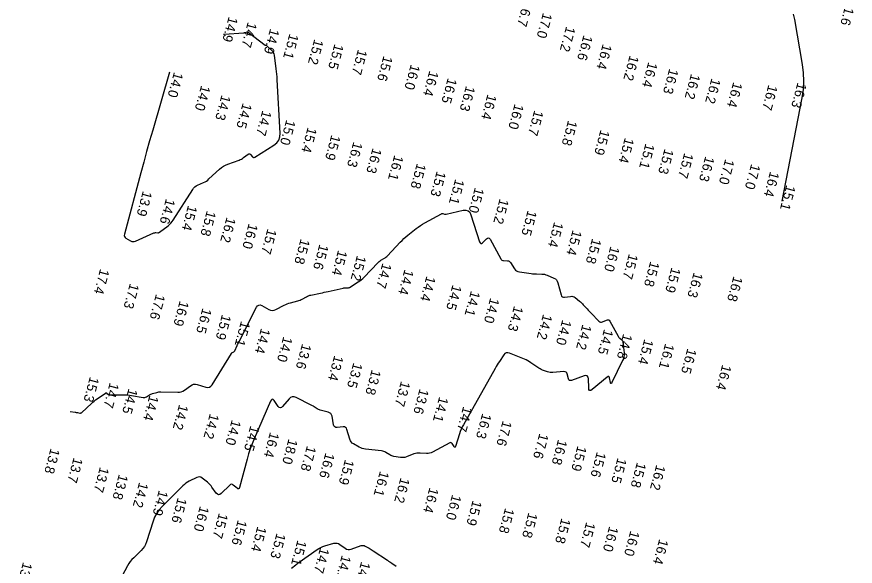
# Model space of a CAD drawing. Extents: x 988130 to 1132882, y 654656 to 841453.
# Drawn here: x 1054303.1 to 1054735, y 754748.5 to 755031.7 of the extents above; entities that cross this region are included whole.
import ezdxf

# ---------------------------------------------------------------- set-up
doc = ezdxf.new("R2010")
doc.units = 0
doc.layers.add('V-TOPO-MAJR', color=7, linetype='Continuous')
doc.layers.add('V-TOPO-SOUN', color=7, linetype='Continuous')

msp = doc.modelspace()

# ---------------------------------------------------------------- linework, layer by layer
at = {"layer": 'V-TOPO-MAJR'}
for points in [[(1054697.45, 754936.66), (1054707.67, 754989.9), (1054708.3, 754994.21), (1054708.54, 754998.51), (1054708.38, 755002.82), (1054707.83, 755007.14), (1054703.83, 755030.26), (1054703.58, 755031.65), (1054703.29, 755033.03)], [(1054381.79, 755003.09), (1054373.08, 754973.25), (1054371.5, 754967.78), (1054369.96, 754962.29), (1054368.44, 754956.8), (1054366.95, 754951.3), (1054358.5, 754919.61), (1054358.41, 754918.99), (1054358.53, 754918.44), (1054358.83, 754917.97), (1054359.33, 754917.58), (1054361.71, 754916.18), (1054362.31, 754915.91), (1054362.91, 754915.8), (1054363.53, 754915.84), (1054364.16, 754916.04), (1054373.72, 754920.23), (1054373.96, 754920.32), (1054374.21, 754920.38), (1054374.46, 754920.42), (1054374.71, 754920.42), (1054375.75, 754920.37), (1054376, 754920.38), (1054376.24, 754920.43), (1054376.46, 754920.52), (1054376.67, 754920.66), (1054381.05, 754923.99), (1054381.81, 754924.62), (1054382.51, 754925.32), (1054383.14, 754926.08), (1054383.71, 754926.89), (1054393.7, 754942.73), (1054394.19, 754943.41), (1054394.77, 754943.98), (1054395.43, 754944.47), (1054396.17, 754944.85), (1054399.29, 754946.22), (1054400.05, 754946.59), (1054400.77, 754947.02), (1054401.45, 754947.51), (1054402.09, 754948.06), (1054407.53, 754953.1), (1054408.48, 754953.91), (1054409.5, 754954.6), (1054410.58, 754955.19), (1054411.73, 754955.68), (1054417.6, 754957.84), (1054418.19, 754958.08), (1054418.76, 754958.36), (1054419.31, 754958.69), (1054419.84, 754959.06), (1054422.3, 754960.9), (1054422.61, 754961.07), (1054422.9, 754961.11), (1054423.18, 754961.01), (1054423.45, 754960.77), (1054424.48, 754959.55), (1054424.75, 754959.31), (1054425.03, 754959.2), (1054425.34, 754959.22), (1054425.67, 754959.36), (1054435.46, 754965.43), (1054436.97, 754966.63), (1054438.02, 754968.07), (1054438.61, 754969.76), (1054438.73, 754971.69), (1054437.24, 754999.23), (1054437.15, 755000.64), (1054437.04, 755002.04), (1054436.89, 755003.44), (1054436.72, 755004.84), (1054435.78, 755011.9), (1054435.64, 755012.54), (1054435.41, 755013.13), (1054435.07, 755013.67), (1054434.63, 755014.15), (1054431.8, 755016.83), (1054431.75, 755016.87), (1054431.7, 755016.89), (1054431.64, 755016.9), (1054431.58, 755016.88), (1054431.33, 755016.8), (1054431.27, 755016.79), (1054431.21, 755016.79), (1054431.16, 755016.81), (1054431.1, 755016.84), (1054422.27, 755023.51), (1054422.1, 755023.61), (1054421.92, 755023.67), (1054421.74, 755023.68), (1054421.54, 755023.65), (1054420.75, 755023.42), (1054420.55, 755023.37), (1054420.34, 755023.33), (1054420.14, 755023.3), (1054419.94, 755023.27), (1054410.12, 755022.55), (1054410.08, 755022.55), (1054410.03, 755022.55), (1054409.99, 755022.55), (1054409.94, 755022.55), (1054409.76, 755022.57), (1054409.71, 755022.57), (1054409.67, 755022.56), (1054409.63, 755022.55), (1054409.58, 755022.54)], [(1054330.52, 754828.32), (1054333.09, 754827.88), (1054333.4, 754827.83), (1054333.71, 754827.78), (1054334.02, 754827.72), (1054334.33, 754827.67), (1054335.57, 754827.46), (1054335.87, 754827.44), (1054336.15, 754827.48), (1054336.41, 754827.6), (1054336.65, 754827.78), (1054341.48, 754832.32), (1054342.19, 754832.97), (1054342.92, 754833.58), (1054343.68, 754834.17), (1054344.46, 754834.73), (1054348.84, 754837.77), (1054349.02, 754837.86), (1054349.19, 754837.88), (1054349.35, 754837.84), (1054349.51, 754837.72), (1054350.14, 754837.13), (1054350.31, 754837), (1054350.49, 754836.91), (1054350.69, 754836.85), (1054350.89, 754836.84), (1054357.61, 754836.9), (1054358.77, 754836.88), (1054359.92, 754836.81), (1054361.07, 754836.69), (1054362.22, 754836.52), (1054368.17, 754835.48), (1054368.61, 754835.44), (1054369.04, 754835.48), (1054369.45, 754835.6), (1054369.85, 754835.8), (1054371.41, 754836.76), (1054371.8, 754836.98), (1054372.21, 754837.18), (1054372.63, 754837.35), (1054373.06, 754837.49), (1054375.23, 754838.1), (1054375.74, 754838.23), (1054376.26, 754838.31), (1054376.78, 754838.36), (1054377.3, 754838.37), (1054385.99, 754838.16), (1054386.93, 754838.22), (1054387.82, 754838.42), (1054388.67, 754838.76), (1054389.47, 754839.26), (1054392.57, 754841.53), (1054393.36, 754842), (1054394.19, 754842.25), (1054395.06, 754842.29), (1054395.97, 754842.12), (1054400.41, 754840.8), (1054401.4, 754840.65), (1054402.27, 754840.8), (1054403.02, 754841.27), (1054403.66, 754842.04), (1054413.64, 754858.2), (1054413.75, 754858.35), (1054413.87, 754858.48), (1054414.01, 754858.6), (1054414.17, 754858.69), (1054414.85, 754859.03), (1054415.01, 754859.12), (1054415.14, 754859.24), (1054415.26, 754859.37), (1054415.35, 754859.53), (1054416.62, 754862.27), (1054416.86, 754862.78), (1054417.1, 754863.29), (1054417.35, 754863.8), (1054417.6, 754864.3), (1054426.54, 754881.97), (1054427.06, 754882.71), (1054427.69, 754883.1), (1054428.43, 754883.13), (1054429.27, 754882.82), (1054432.89, 754880.86), (1054433.79, 754880.49), (1054434.7, 754880.36), (1054435.61, 754880.47), (1054436.52, 754880.82), (1054440.86, 754883.03), (1054441.63, 754883.4), (1054442.42, 754883.73), (1054443.23, 754884.01), (1054444.05, 754884.25), (1054447.84, 754885.25), (1054448.43, 754885.42), (1054449.01, 754885.64), (1054449.57, 754885.89), (1054450.11, 754886.18), (1054452.26, 754887.41), (1054452.81, 754887.69), (1054453.37, 754887.93), (1054453.96, 754888.12), (1054454.55, 754888.26), (1054459.47, 754889.24), (1054460.49, 754889.45), (1054461.51, 754889.66), (1054462.53, 754889.88), (1054463.55, 754890.11), (1054471.29, 754891.84), (1054471.57, 754891.89), (1054471.84, 754891.93), (1054472.12, 754891.95), (1054472.4, 754891.95), (1054473.51, 754891.93), (1054473.79, 754891.95), (1054474.05, 754892), (1054474.3, 754892.09), (1054474.54, 754892.22), (1054478.98, 754895.04), (1054479.78, 754895.58), (1054480.54, 754896.17), (1054481.27, 754896.8), (1054481.96, 754897.48), (1054489.08, 754904.9), (1054489.45, 754905.26), (1054489.83, 754905.59), (1054490.24, 754905.89), (1054490.67, 754906.17), (1054492.44, 754907.22), (1054492.87, 754907.49), (1054493.27, 754907.8), (1054493.66, 754908.13), (1054494.02, 754908.48), (1054500.61, 754915.44), (1054501.55, 754916.4), (1054502.53, 754917.34), (1054503.54, 754918.24), (1054504.58, 754919.1), (1054508.81, 754922.5), (1054509.88, 754923.32), (1054510.99, 754924.1), (1054512.13, 754924.82), (1054513.3, 754925.49), (1054521.86, 754930.15), (1054522.05, 754930.23), (1054522.24, 754930.27), (1054522.43, 754930.27), (1054522.63, 754930.23), (1054523.44, 754929.99), (1054523.64, 754929.94), (1054523.85, 754929.92), (1054524.05, 754929.93), (1054524.26, 754929.96), (1054533.04, 754931.93), (1054534.44, 754932.05), (1054535.57, 754931.7), (1054536.44, 754930.89), (1054537.05, 754929.63), (1054541.49, 754915.63), (1054541.75, 754915.08), (1054542.08, 754914.83), (1054542.5, 754914.89), (1054542.99, 754915.24), (1054545.12, 754917.26), (1054545.63, 754917.62), (1054546.09, 754917.7), (1054546.51, 754917.49), (1054546.89, 754916.99), (1054552.39, 754906.96), (1054552.67, 754906.57), (1054553, 754906.28), (1054553.41, 754906.1), (1054553.88, 754906.02), (1054555.88, 754905.92), (1054556.35, 754905.84), (1054556.76, 754905.67), (1054557.12, 754905.39), (1054557.42, 754905.02), (1054559.51, 754901.74), (1054559.99, 754901.13), (1054560.57, 754900.66), (1054561.23, 754900.33), (1054562, 754900.15), (1054568.04, 754899.35), (1054568.74, 754899.26), (1054569.44, 754899.2), (1054570.14, 754899.16), (1054570.84, 754899.14), (1054573.65, 754899.09), (1054574.34, 754899.04), (1054575.02, 754898.93), (1054575.69, 754898.75), (1054576.34, 754898.5), (1054579.81, 754896.98), (1054580.54, 754896.58), (1054581.12, 754896.05), (1054581.55, 754895.39), (1054581.85, 754894.62), (1054583.51, 754888.32), (1054583.76, 754887.71), (1054584.15, 754887.31), (1054584.67, 754887.11), (1054585.33, 754887.12), (1054588.3, 754887.58), (1054588.97, 754887.62), (1054589.6, 754887.52), (1054590.2, 754887.28), (1054590.76, 754886.91), (1054592.92, 754885.14), (1054593.46, 754884.69), (1054593.97, 754884.22), (1054594.47, 754883.74), (1054594.95, 754883.23), (1054596.95, 754881.07), (1054597.44, 754880.54), (1054597.93, 754880.01), (1054598.43, 754879.48), (1054598.93, 754878.96), (1054602.96, 754874.74), (1054603.37, 754874.41), (1054603.82, 754874.23), (1054604.31, 754874.23), (1054604.82, 754874.39), (1054606.94, 754875.35), (1054607.43, 754875.5), (1054607.87, 754875.46), (1054608.24, 754875.23), (1054608.55, 754874.81), (1054612.84, 754867.01), (1054613.02, 754866.73), (1054613.22, 754866.46), (1054613.45, 754866.22), (1054613.71, 754866), (1054614.78, 754865.15), (1054615.02, 754864.92), (1054615.2, 754864.67), (1054615.32, 754864.38), (1054615.38, 754864.05), (1054615.93, 754858.44), (1054615.97, 754857.4), (1054615.86, 754856.39), (1054615.61, 754855.41), (1054615.21, 754854.45), (1054609.65, 754843.12), (1054609.41, 754842.72), (1054609.2, 754842.61), (1054609.03, 754842.78), (1054608.9, 754843.22), (1054608.46, 754845.58), (1054608.31, 754846.05), (1054608.06, 754846.28), (1054607.73, 754846.26), (1054607.31, 754846), (1054599.54, 754839.63), (1054598.76, 754839.14), (1054598.2, 754839.12), (1054597.85, 754839.56), (1054597.71, 754840.46), (1054597.57, 754845.02), (1054597.41, 754845.97), (1054596.99, 754846.54), (1054596.3, 754846.73), (1054595.36, 754846.55), (1054588.87, 754844.28), (1054588.31, 754844.17), (1054587.86, 754844.27), (1054587.53, 754844.59), (1054587.3, 754845.11), (1054586.62, 754847.63), (1054586.4, 754848.18), (1054586.05, 754848.55), (1054585.58, 754848.76), (1054584.98, 754848.79), (1054579.25, 754848.35), (1054578.56, 754848.33), (1054577.88, 754848.39), (1054577.21, 754848.51), (1054576.55, 754848.7), (1054573.93, 754849.61), (1054573.28, 754849.86), (1054572.66, 754850.15), (1054572.06, 754850.49), (1054571.48, 754850.86), (1054567.92, 754853.37), (1054567.13, 754853.9), (1054566.3, 754854.37), (1054565.46, 754854.81), (1054564.58, 754855.19), (1054556.94, 754858.31), (1054556.04, 754858.54), (1054555.24, 754858.46), (1054554.53, 754858.07), (1054553.92, 754857.37), (1054551.68, 754853.96), (1054551.12, 754853.1), (1054550.58, 754852.23), (1054550.06, 754851.35), (1054549.55, 754850.47), (1054533.18, 754821.42), (1054532.58, 754820.28), (1054532.04, 754819.12), (1054531.55, 754817.93), (1054531.13, 754816.72), (1054529.04, 754810.2), (1054528.89, 754809.88), (1054528.72, 754809.76), (1054528.53, 754809.84), (1054528.32, 754810.13), (1054527.45, 754811.68), (1054527.21, 754812), (1054526.92, 754812.16), (1054526.59, 754812.18), (1054526.22, 754812.04), (1054517.23, 754807.28), (1054516.49, 754806.95), (1054515.72, 754806.73), (1054514.94, 754806.62), (1054514.13, 754806.62), (1054510.84, 754806.84), (1054510.02, 754806.85), (1054509.22, 754806.78), (1054508.43, 754806.61), (1054507.66, 754806.35), (1054503.8, 754804.85), (1054503.07, 754804.61), (1054502.32, 754804.48), (1054501.57, 754804.45), (1054500.81, 754804.51), (1054497.37, 754805.02), (1054496.79, 754805.14), (1054496.24, 754805.31), (1054495.7, 754805.54), (1054495.19, 754805.84), (1054493.18, 754807.12), (1054492.67, 754807.41), (1054492.13, 754807.64), (1054491.57, 754807.8), (1054490.99, 754807.9), (1054482.69, 754808.82), (1054481.86, 754808.95), (1054481.05, 754809.17), (1054480.27, 754809.46), (1054479.52, 754809.84), (1054476.57, 754811.5), (1054475.89, 754811.97), (1054475.34, 754812.53), (1054474.92, 754813.2), (1054474.62, 754813.96), (1054473.18, 754818.94), (1054472.89, 754819.58), (1054472.46, 754820.03), (1054471.9, 754820.27), (1054471.19, 754820.3), (1054468.09, 754820.04), (1054467.4, 754820.07), (1054466.86, 754820.32), (1054466.48, 754820.77), (1054466.26, 754821.43), (1054465.47, 754825.76), (1054465.23, 754826.52), (1054464.82, 754827.13), (1054464.25, 754827.58), (1054463.5, 754827.88), (1054459.43, 754828.95), (1054459, 754829.09), (1054458.58, 754829.25), (1054458.17, 754829.45), (1054457.78, 754829.68), (1054456.24, 754830.67), (1054455.85, 754830.91), (1054455.46, 754831.14), (1054455.06, 754831.37), (1054454.66, 754831.58), (1054446.97, 754835.48), (1054445.96, 754835.83), (1054445.02, 754835.83), (1054444.16, 754835.47), (1054443.37, 754834.75), (1054440.02, 754830.77), (1054439.44, 754830.25), (1054438.87, 754830.09), (1054438.31, 754830.29), (1054437.77, 754830.86), (1054435.63, 754833.83), (1054435.12, 754834.38), (1054434.65, 754834.53), (1054434.22, 754834.28), (1054433.83, 754833.64), (1054425.3, 754814.08), (1054424.25, 754811.55), (1054423.3, 754808.98), (1054422.46, 754806.39), (1054421.71, 754803.75), (1054417.83, 754789.07), (1054417.63, 754788.59), (1054417.35, 754788.36), (1054416.99, 754788.39), (1054416.55, 754788.67), (1054414.63, 754790.33), (1054414.16, 754790.63), (1054413.69, 754790.72), (1054413.23, 754790.61), (1054412.77, 754790.27), (1054408.28, 754785.94), (1054407.63, 754785.47), (1054407.01, 754785.35), (1054406.43, 754785.58), (1054405.87, 754786.16), (1054403.64, 754789.31), (1054403.13, 754789.99), (1054402.57, 754790.62), (1054401.96, 754791.22), (1054401.31, 754791.77), (1054398.63, 754793.9), (1054397.95, 754794.32), (1054397.25, 754794.51), (1054396.52, 754794.47), (1054395.76, 754794.2), (1054391.9, 754792.28), (1054391.02, 754791.8), (1054390.19, 754791.25), (1054389.41, 754790.64), (1054388.67, 754789.96), (1054377.95, 754779.32), (1054376.43, 754777.62), (1054375.15, 754775.78), (1054374.1, 754773.79), (1054373.29, 754771.66), (1054369.93, 754761.01), (1054369.46, 754759.78), (1054368.84, 754758.63), (1054368.08, 754757.58), (1054367.19, 754756.61), (1054363.32, 754752.91), (1054362.39, 754751.96), (1054361.55, 754750.94), (1054360.79, 754749.85), (1054360.12, 754748.71), (1054351.82, 754733.2)], [(1054444.54, 754747.44), (1054446.76, 754749.24), (1054447.19, 754749.59), (1054447.62, 754749.92), (1054448.06, 754750.25), (1054448.5, 754750.57), (1054457.76, 754757.1), (1054458.69, 754757.69), (1054459.66, 754758.21), (1054460.67, 754758.64), (1054461.72, 754758.98), (1054466.48, 754760.32), (1054467.29, 754760.46), (1054468.07, 754760.41), (1054468.81, 754760.18), (1054469.52, 754759.76), (1054472.3, 754757.73), (1054473.01, 754757.32), (1054473.75, 754757.11), (1054474.52, 754757.1), (1054475.31, 754757.29), (1054480.49, 754759.11), (1054481.04, 754759.24), (1054481.57, 754759.25), (1054482.1, 754759.14), (1054482.61, 754758.91), (1054484.63, 754757.74), (1054485.13, 754757.44), (1054485.63, 754757.14), (1054486.12, 754756.83), (1054486.61, 754756.51), (1054494.08, 754751.56), (1054494.64, 754751.18), (1054495.19, 754750.81), (1054495.74, 754750.42), (1054496.28, 754750.03), (1054498.45, 754748.46)]]:
    msp.add_lwpolyline(points, dxfattribs=at)

# ---------------------------------------------------------------- texts
at = {"layer": 'V-TOPO-SOUN'}
for s, p in [('16.7 ', (1054564.09, 755039.9)), ('11.6 ', (1054730.65, 755040.52)), ('17.0 ', (1054574.21, 755033.96)), ('14.9 ', (1054412.29, 755031.99)), ('14.7 ', (1054422.11, 755029.18)), ('14.9 ', (1054433.65, 755025.8)), ('17.2 ', (1054586.15, 755026.99)), ('15.1 ', (1054443.6, 755023.2)), ('15.2 ', (1054456.38, 755020.33)), ('16.6 ', (1054595.08, 755022.46)), ('15.5 ', (1054466.79, 755017.92)), ('16.4 ', (1054605, 755017.87)), ('15.7 ', (1054478.89, 755015.11)), ('15.6 ', (1054492.05, 755011.79)), ('16.2 ', (1054618.89, 755012.03)), ('16.0 ', (1054506.12, 755007.39)), ('16.4 ', (1054628.47, 755008.58)), ('14.0 ', (1054384.1, 755003.4)), ('16.4 ', (1054515.68, 755004.09)), ('16.3 ', (1054639.29, 755005.19)), ('16.5 ', (1054525.16, 755000.36)), ('16.2 ', (1054650.49, 755002.51)), ('16.2 ', (1054661.02, 755000.21)), ('14.0 ', (1054398.09, 754996.56)), ('16.3 ', (1054534.55, 754996.31)), ('16.4 ', (1054672.24, 754998.25)), ('16.7 ', (1054690.34, 754996.84)), ('16.3 ', (1054705.35, 754998.02)), ('14.3 ', (1054408.61, 754991.64)), ('16.4 ', (1054545.62, 754991.97)), ('14.5 ', (1054419.51, 754987.43)), ('16.0 ', (1054559.6, 754987.01)), ('14.7 ', (1054429.64, 754983.66)), ('15.7 ', (1054569.73, 754983.72)), ('15.0 ', (1054441.97, 754978.86)), ('15.8 ', (1054587.14, 754978.53)), ('15.4 ', (1054452.98, 754974.95)), ('15.9 ', (1054603.85, 754973.68)), ('15.9 ', (1054465.19, 754971.04)), ('15.4 ', (1054616.38, 754969.57)), ('16.3 ', (1054476.54, 754967.45)), ('16.3 ', (1054486.43, 754964.27)), ('15.1 ', (1054627, 754966.59)), ('15.3 ', (1054636.82, 754963.88)), ('16.1 ', (1054497.62, 754960.6)), ('15.7 ', (1054647.01, 754961.74)), ('16.3 ', (1054657.84, 754960.02)), ('15.8 ', (1054509.24, 754956.37)), ('17.0 ', (1054668.09, 754958.57)), ('17.0 ', (1054681.48, 754956.06)), ('15.3 ', (1054519.48, 754952.35)), ('16.4 ', (1054691.22, 754952.19)), ('15.1 ', (1054528.98, 754948.27)), ('13.9 ', (1054368.08, 754942.17)), ('15.0 ', (1054539.12, 754943.89)), ('15.1 ', (1054699.58, 754945.21)), ('14.6 ', (1054379.97, 754938.18)), ('15.2 ', (1054551.89, 754938.18)), ('15.4 ', (1054391.35, 754934.76)), ('15.8 ', (1054401, 754931.93)), ('15.5 ', (1054566.33, 754932.17)), ('16.2 ', (1054411.21, 754928.62)), ('16.0 ', (1054422.59, 754925.39)), ('15.4 ', (1054579.97, 754926.17)), ('15.7 ', (1054432.27, 754922.67)), ('15.4 ', (1054589.5, 754922.02)), ('15.8 ', (1054449.38, 754917.47)), ('15.8 ', (1054599.53, 754917.69)), ('15.6 ', (1054459.03, 754914.67)), ('16.0 ', (1054608.98, 754913.66)), ('15.4 ', (1054468.65, 754911.64)), ('15.2 ', (1054478.39, 754908.92)), ('15.7 ', (1054618.48, 754909.74)), ('14.7 ', (1054491.5, 754905)), ('15.8 ', (1054629.5, 754905.88)), ('17.4 ', (1054346.06, 754902.02)), ('14.4 ', (1054502.87, 754901.7)), ('15.9 ', (1054640.41, 754902.76)), ('16.3 ', (1054651.88, 754900.22)), ('14.4 ', (1054514.18, 754898.33)), ('16.8 ', (1054672.36, 754898.23)), ('17.3 ', (1054361.39, 754894.52)), ('14.5 ', (1054527.6, 754893.8)), ('14.1 ', (1054537.11, 754890.67)), ('17.6 ', (1054374.81, 754888.96)), ('14.0 ', (1054547.04, 754887.06)), ('16.9 ', (1054387.06, 754885.55)), ('16.5 ', (1054398.78, 754881.79)), ('14.3 ', (1054559.3, 754882.89)), ('15.9 ', (1054408.83, 754878.5)), ('14.2 ', (1054574.27, 754878.65)), ('15.1 ', (1054418.64, 754875.09)), ('14.0 ', (1054584.16, 754875.78)), ('14.2 ', (1054594.52, 754873.37)), ('14.4 ', (1054428.96, 754871.41)), ('14.5 ', (1054605.68, 754870.93)), ('14.0 ', (1054440.44, 754867.1)), ('14.8 ', (1054615.54, 754868.53)), ('15.4 ', (1054626.4, 754865.78)), ('13.6 ', (1054450.13, 754863.41)), ('16.1 ', (1054637.15, 754863.52)), ('16.5 ', (1054648.61, 754861.02)), ('13.4 ', (1054466.69, 754857.39)), ('13.5 ', (1054476.52, 754853.65)), ('16.4 ', (1054666.58, 754852.64)), ('13.8 ', (1054485.98, 754850.08)), ('15.3 ', (1054340.78, 754846.43)), ('14.7 ', (1054351.02, 754843.39)), ('13.7 ', (1054501.08, 754844.15)), ('14.5 ', (1054360.67, 754840.35)), ('13.6 ', (1054510.66, 754840.23)), ('14.4 ', (1054371.46, 754836.81)), ('14.1 ', (1054520.75, 754836.09)), ('14.2 ', (1054386.75, 754832.11)), ('14.7 ', (1054533.09, 754831.11)), ('14.2 ', (1054402.59, 754827.41)), ('16.3 ', (1054542.94, 754827.54)), ('14.0 ', (1054413.88, 754824.19)), ('14.5 ', (1054423.46, 754821.2)), ('17.6 ', (1054553.47, 754823.78)), ('16.4 ', (1054433.59, 754817.87)), ('17.6 ', (1054572.36, 754817.23)), ('18.0 ', (1054443.12, 754814.39)), ('16.8 ', (1054581.98, 754814.06)), ('13.8 ', (1054320.55, 754809.52)), ('17.8 ', (1054452.6, 754810.82)), ('15.9 ', (1054592, 754810.8)), ('13.7 ', (1054332.41, 754804.77)), ('16.6 ', (1054462.14, 754807.2)), ('15.6 ', (1054601.96, 754807.67)), ('15.5 ', (1054612.63, 754804.59)), ('13.7 ', (1054345.95, 754799.89)), ('15.9 ', (1054472.21, 754803.75)), ('15.8 ', (1054622.62, 754802.29)), ('16.2 ', (1054632.6, 754801.02)), ('13.8 ', (1054355.71, 754796.14)), ('16.1 ', (1054490.22, 754797.79)), ('14.2 ', (1054366.14, 754792.01)), ('16.2 ', (1054500.83, 754794.4)), ('14.9 ', (1054376.31, 754787.88)), ('16.4 ', (1054515.74, 754789.3)), ('15.6 ', (1054386.01, 754784.08)), ('16.0 ', (1054527.43, 754785.67)), ('15.9 ', (1054538, 754782.73)), ('16.0 ', (1054397.47, 754779.76)), ('15.8 ', (1054554.71, 754778.76)), ('15.7 ', (1054407.23, 754776.13)), ('15.8 ', (1054566.71, 754776.4)), ('15.6 ', (1054417, 754772.62)), ('15.8 ', (1054583.72, 754773.51)), ('15.7 ', (1054596.47, 754771.49)), ('15.4 ', (1054427.06, 754769.29)), ('15.3 ', (1054436.95, 754765.78)), ('16.0 ', (1054608.33, 754769.33)), ('16.0 ', (1054619.25, 754767.05)), ('15.1 ', (1054447.71, 754762.18)), ('16.4 ', (1054634.09, 754762.74)), ('14.7 ', (1054459.39, 754758.28)), ('14.5 ', (1054470.57, 754754.44)), ('13.2 ', (1054306.34, 754750.85)), ('14.2 ', (1054480.54, 754751.11))]:
    msp.add_text(s, height=5, rotation=255, dxfattribs=at).set_placement(p)

doc.saveas('drawing.dxf')
